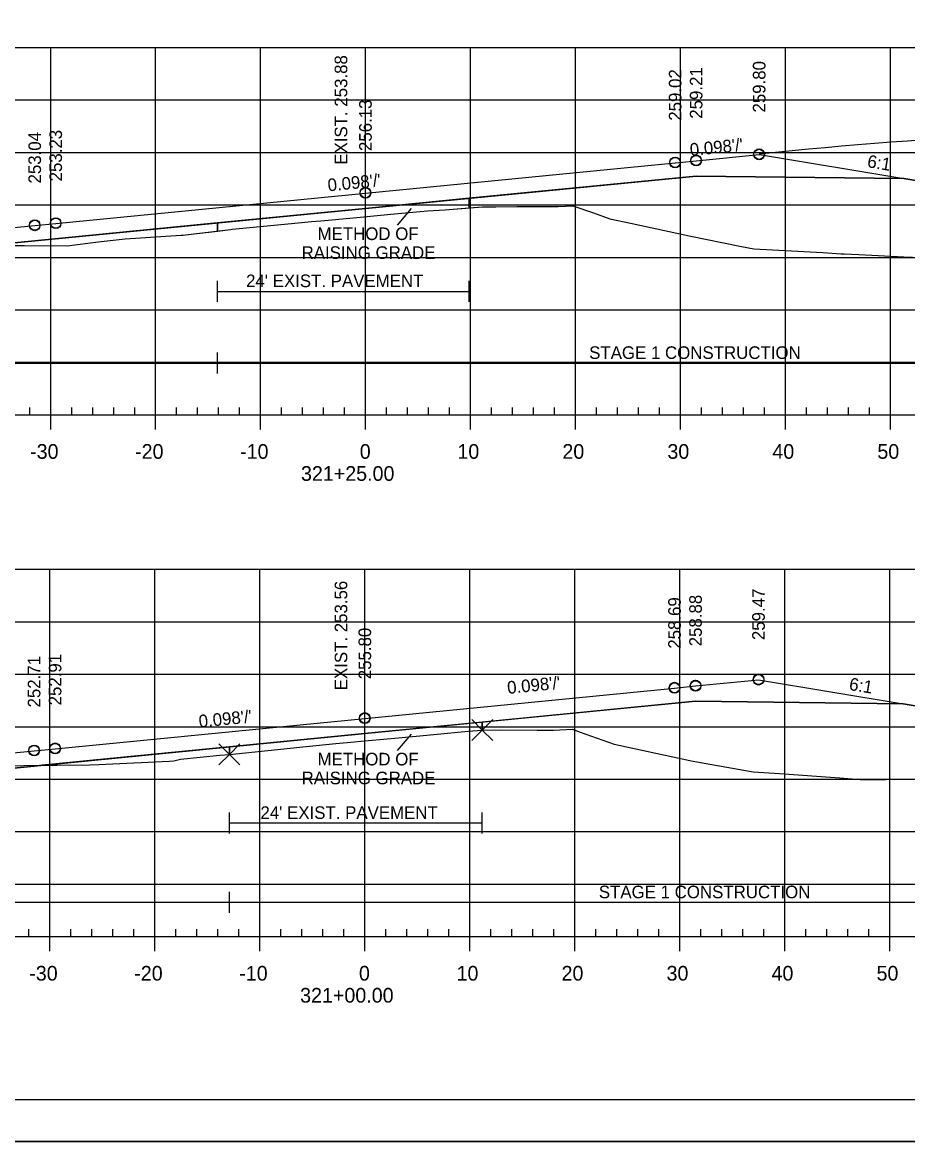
# Model space of a CAD drawing. Extents: x 1365647 to 1367999, y 387113 to 400173.
# Drawn here: x 1365861.5 to 1365945.8, y 399106.3 to 399213 of the extents above; entities that cross this region are included whole.
import ezdxf

# ---------------------------------------------------------------- set-up
doc = ezdxf.new("R2010")
doc.units = 0
for name, color, linetype in [('R_Alt Surface', 7, 'Continuous'), ('R_Axis', 7, 'Continuous'), ('R_Axis Annot', 7, 'Continuous'), ('R_Border', 7, 'Continuous'), ('R_Contours', 7, 'Continuous'), ('R_Detour', 7, 'Continuous'), ('R_Dimension', 7, 'Continuous'), ('R_Drive', 7, 'Continuous'), ('R_Exist Surface', 7, 'Continuous'), ('R_Fin Surface', 7, 'Continuous'), ('R_Fin Surface Annot', 7, 'Continuous'), ('R_Grid', 7, 'Continuous'), ('R_No Plot', 7, 'Continuous'), ('R_Water', 7, 'Continuous'), ('R_Xsect Elev', 7, 'Continuous')]:
    doc.layers.add(name, color=color, linetype=linetype)

msp = doc.modelspace()

# ---------------------------------------------------------------- linework, layer by layer
at = {"layer": 'R_Alt Surface'}
for points in [[(1365835.24, 399189.48), (1365862.66, 399192.17), (1365894.16, 399195.27), (1365925.66, 399198.35), (1365945.43, 399198.11)], [(1365835.17, 399139.42), (1365862.59, 399142.11), (1365894.09, 399145.21), (1365925.59, 399148.29), (1365945.36, 399148.04)]]:
    msp.add_lwpolyline(points, dxfattribs=at)
at = {"layer": 'R_Axis'}
for p, q in [((1365862.17, 399175.6), (1365862.17, 399176.3)), ((1365866.17, 399175.6), (1365866.17, 399176.3)), ((1365868.17, 399175.6), (1365868.17, 399176.3)), ((1365870.17, 399175.6), (1365870.17, 399176.3)), ((1365872.17, 399175.6), (1365872.17, 399176.3)), ((1365876.17, 399175.6), (1365876.17, 399176.3)), ((1365878.17, 399175.6), (1365878.17, 399176.3)), ((1365880.17, 399175.6), (1365880.17, 399176.3)), ((1365882.17, 399175.6), (1365882.17, 399176.3)), ((1365886.17, 399175.6), (1365886.17, 399176.3)), ((1365888.17, 399175.6), (1365888.17, 399176.3)), ((1365890.17, 399175.6), (1365890.17, 399176.3)), ((1365892.17, 399175.6), (1365892.17, 399176.3)), ((1365896.17, 399175.6), (1365896.17, 399176.3)), ((1365898.17, 399175.6), (1365898.17, 399176.3)), ((1365900.17, 399175.6), (1365900.17, 399176.3)), ((1365902.17, 399175.6), (1365902.17, 399176.3)), ((1365906.17, 399175.6), (1365906.17, 399176.3)), ((1365908.17, 399175.6), (1365908.17, 399176.3)), ((1365910.17, 399175.6), (1365910.17, 399176.3)), ((1365912.17, 399175.6), (1365912.17, 399176.3)), ((1365916.17, 399175.6), (1365916.17, 399176.3)), ((1365918.17, 399175.6), (1365918.17, 399176.3)), ((1365920.17, 399175.6), (1365920.17, 399176.3)), ((1365922.17, 399175.6), (1365922.17, 399176.3)), ((1365926.17, 399175.6), (1365926.17, 399176.3)), ((1365928.17, 399175.6), (1365928.17, 399176.3)), ((1365930.17, 399175.6), (1365930.17, 399176.3)), ((1365932.17, 399175.6), (1365932.17, 399176.3)), ((1365936.17, 399175.6), (1365936.17, 399176.3)), ((1365938.17, 399175.6), (1365938.17, 399176.3)), ((1365940.17, 399175.6), (1365940.17, 399176.3)), ((1365942.17, 399175.6), (1365942.17, 399176.3)), ((1365749.17, 399175.6), (1366039.17, 399175.6)), ((1365864.17, 399174.2), (1365864.17, 399175.6)), ((1365874.17, 399174.2), (1365874.17, 399175.6)), ((1365884.17, 399174.2), (1365884.17, 399175.6)), ((1365894.17, 399174.2), (1365894.17, 399175.6)), ((1365904.17, 399174.2), (1365904.17, 399175.6)), ((1365914.17, 399174.2), (1365914.17, 399175.6)), ((1365924.17, 399174.2), (1365924.17, 399175.6)), ((1365934.17, 399174.2), (1365934.17, 399175.6)), ((1365944.17, 399174.2), (1365944.17, 399175.6)), ((1365749.09, 399125.87), (1366039.09, 399125.87)), ((1365862.09, 399125.87), (1365862.09, 399126.57)), ((1365864.09, 399124.47), (1365864.09, 399125.87)), ((1365866.09, 399125.87), (1365866.09, 399126.57)), ((1365868.09, 399125.87), (1365868.09, 399126.57)), ((1365870.09, 399125.87), (1365870.09, 399126.57)), ((1365872.09, 399125.87), (1365872.09, 399126.57)), ((1365874.09, 399124.47), (1365874.09, 399125.87)), ((1365876.09, 399125.87), (1365876.09, 399126.57)), ((1365878.09, 399125.87), (1365878.09, 399126.57)), ((1365880.09, 399125.87), (1365880.09, 399126.57)), ((1365882.09, 399125.87), (1365882.09, 399126.57)), ((1365884.09, 399124.47), (1365884.09, 399125.87)), ((1365886.09, 399125.87), (1365886.09, 399126.57)), ((1365888.09, 399125.87), (1365888.09, 399126.57)), ((1365890.09, 399125.87), (1365890.09, 399126.57)), ((1365892.09, 399125.87), (1365892.09, 399126.57)), ((1365894.09, 399124.47), (1365894.09, 399125.87)), ((1365896.09, 399125.87), (1365896.09, 399126.57)), ((1365898.09, 399125.87), (1365898.09, 399126.57)), ((1365900.09, 399125.87), (1365900.09, 399126.57)), ((1365902.09, 399125.87), (1365902.09, 399126.57)), ((1365904.09, 399124.47), (1365904.09, 399125.87)), ((1365906.09, 399125.87), (1365906.09, 399126.57)), ((1365908.09, 399125.87), (1365908.09, 399126.57)), ((1365910.09, 399125.87), (1365910.09, 399126.57)), ((1365912.09, 399125.87), (1365912.09, 399126.57)), ((1365914.09, 399124.47), (1365914.09, 399125.87)), ((1365916.09, 399125.87), (1365916.09, 399126.57)), ((1365918.09, 399125.87), (1365918.09, 399126.57)), ((1365920.09, 399125.87), (1365920.09, 399126.57)), ((1365922.09, 399125.87), (1365922.09, 399126.57)), ((1365924.09, 399124.47), (1365924.09, 399125.87)), ((1365926.09, 399125.87), (1365926.09, 399126.57)), ((1365928.09, 399125.87), (1365928.09, 399126.57)), ((1365930.09, 399125.87), (1365930.09, 399126.57)), ((1365932.09, 399125.87), (1365932.09, 399126.57)), ((1365934.09, 399124.47), (1365934.09, 399125.87)), ((1365936.09, 399125.87), (1365936.09, 399126.57)), ((1365938.09, 399125.87), (1365938.09, 399126.57)), ((1365940.09, 399125.87), (1365940.09, 399126.57)), ((1365942.09, 399125.87), (1365942.09, 399126.57)), ((1365944.09, 399124.47), (1365944.09, 399125.87))]:
    msp.add_line(p, q, dxfattribs=at)
at = {"layer": 'R_Border'}
msp.add_line((1366052.27, 399110.31), (1365736.09, 399110.31), dxfattribs=at)
at = {"layer": 'R_Contours'}
for p, q in [((1365894.16, 399195.27), (1365880.05, 399193.88)), ((1365904.03, 399196.23), (1365894.16, 399195.27)), ((1365904.03, 399196.23), (1365904.03, 399195.31)), ((1365904.03, 399195.31), (1365904.03, 399196.23)), ((1365904.03, 399195.31), (1365905.3, 399195.41)), ((1365880.05, 399193.88), (1365862.66, 399192.17)), ((1365880.05, 399193.11), (1365880.05, 399193.88)), ((1365880.05, 399193.88), (1365880.05, 399193.11)), ((1365862.66, 399192.17), (1365857.28, 399191.65)), ((1365905.27, 399146.3), (1365894.09, 399145.21)), ((1365905.27, 399145.54), (1365905.27, 399146.3)), ((1365905.27, 399146.3), (1365905.27, 399145.54)), ((1365894.09, 399145.21), (1365881.2, 399143.94)), ((1365881.2, 399143.94), (1365863.35, 399142.19)), ((1365881.2, 399143.94), (1365881.2, 399143.23)), ((1365881.2, 399143.23), (1365881.2, 399143.94))]:
    msp.add_line(p, q, dxfattribs=at)
for points in [[(1365945.43, 399198.11), (1365925.66, 399198.35), (1365904.03, 399196.23)], [(1365971.37, 399190.83), (1365953.67, 399196.73), (1365953.67, 399196.73), (1365953.66, 399196.73), (1365945.43, 399198.11), (1365945.43, 399198.11)], [(1365945.43, 399198.11), (1365945.43, 399198.11)], [(1365880.05, 399193.11), (1365881.3, 399193.26), (1365881.47, 399193.27), (1365881.8, 399193.31), (1365887.44, 399193.87), (1365889.01, 399194.02), (1365889.89, 399194.09), (1365893.02, 399194.38), (1365896.56, 399194.71), (1365897.96, 399194.83), (1365900.07, 399195.02), (1365901.73, 399195.14), (1365904.03, 399195.31)], [(1365905.3, 399195.41), (1365906.58, 399195.42), (1365908.56, 399195.46), (1365910.59, 399195.46), (1365912.52, 399195.43), (1365913.9, 399195.52), (1365915.86, 399194.83), (1365917.43, 399194.26), (1365919.55, 399193.81), (1365925, 399192.64), (1365929.96, 399191.64), (1365931.14, 399191.42), (1365937.71, 399191.05), (1365939.47, 399190.95), (1365939.74, 399190.93), (1365941.13, 399190.87), (1365945.43, 399190.64), (1365946.26, 399190.61), (1365951.68, 399190.5), (1365959.65, 399190.43), (1365965.58, 399190.6), (1365967.68, 399190.74), (1365971.36, 399190.83), (1365971.37, 399190.83)], [(1365857.28, 399191.65), (1365859.71, 399191.72), (1365861.64, 399191.72), (1365865.73, 399191.7), (1365868.69, 399192.07), (1365871.25, 399192.37), (1365876.61, 399192.7), (1365876.73, 399192.71), (1365876.74, 399192.71), (1365876.75, 399192.71), (1365876.8, 399192.72), (1365877, 399192.74), (1365880.05, 399193.11)], [(1365945.36, 399148.04), (1365925.59, 399148.29), (1365905.27, 399146.3)], [(1365971.52, 399140.69), (1365953.59, 399146.67), (1365945.36, 399148.04)], [(1365881.2, 399143.23), (1365888.5, 399143.99), (1365891.34, 399144.26), (1365893.11, 399144.42), (1365893.7, 399144.48), (1365894.45, 399144.55), (1365897.31, 399144.82), (1365900.65, 399145.13), (1365903.92, 399145.43), (1365905.27, 399145.54)], [(1365905.27, 399145.54), (1365906.99, 399145.56), (1365910.51, 399145.55), (1365912.05, 399145.53), (1365913.27, 399145.6), (1365913.86, 399145.63), (1365914.61, 399145.36), (1365917.83, 399144.21), (1365923.86, 399142.89), (1365924.47, 399142.76), (1365925.16, 399142.63), (1365931.08, 399141.56), (1365933.59, 399141.42), (1365939.33, 399140.99), (1365941.27, 399140.83), (1365943.7, 399140.83), (1365952.59, 399140.93), (1365971.47, 399140.69), (1365971.52, 399140.69)], [(1365863.35, 399142.19), (1365867.91, 399142.23), (1365868.75, 399142.26), (1365869.43, 399142.3), (1365875.47, 399142.59), (1365875.89, 399142.62), (1365876.55, 399142.76), (1365880.27, 399143.14), (1365881.2, 399143.23)]]:
    msp.add_lwpolyline(points, dxfattribs=at)
msp.add_lwpolyline([(1365845.16, 399140.4), (1365845.46, 399140.51), (1365846.52, 399141.25), (1365849.6, 399141.43), (1365856.02, 399141.97), (1365859, 399142.08), (1365861.62, 399142.17), (1365863.35, 399142.19), (1365862.59, 399142.11)], close=True, dxfattribs=at)
at = {"layer": 'R_Detour'}
for p, q in [((1365904.03, 399195.31), (1365904.03, 399196.23)), ((1365880.05, 399193.11), (1365880.05, 399193.88)), ((1365905.27, 399145.54), (1365905.27, 399146.3)), ((1365881.2, 399143.23), (1365881.2, 399143.94))]:
    msp.add_line(p, q, dxfattribs=at)
at = {"layer": 'R_Dimension'}
for p, q in [((1365897.21, 399193.67), (1365898.53, 399195.24)), ((1365897.21, 399143.6), (1365898.53, 399145.17))]:
    msp.add_line(p, q, dxfattribs=at)
at = {"layer": 'R_Drive'}
msp.add_arc((1365978.1, 398752.24), 450.6, 83.1052, 95.9167, dxfattribs=at)
at = {"layer": 'R_Exist Surface'}
for points in [[(1365859.71, 399191.72), (1365861.64, 399191.72), (1365865.73, 399191.7), (1365868.69, 399192.07), (1365871.25, 399192.37), (1365876.61, 399192.7), (1365876.73, 399192.71), (1365876.74, 399192.71), (1365876.75, 399192.71), (1365876.8, 399192.72), (1365877, 399192.74), (1365881.3, 399193.26), (1365881.47, 399193.27), (1365881.8, 399193.31), (1365887.44, 399193.87), (1365889.01, 399194.02), (1365889.89, 399194.09), (1365893.02, 399194.38), (1365896.56, 399194.71), (1365897.96, 399194.83), (1365900.07, 399195.02), (1365901.73, 399195.14), (1365905.3, 399195.41), (1365906.58, 399195.42), (1365908.56, 399195.46), (1365910.59, 399195.46), (1365912.52, 399195.43), (1365913.9, 399195.52), (1365915.86, 399194.83), (1365917.43, 399194.26), (1365919.55, 399193.81), (1365925, 399192.64), (1365929.96, 399191.64), (1365931.14, 399191.42), (1365937.71, 399191.05), (1365939.47, 399190.95), (1365939.74, 399190.93), (1365941.13, 399190.87), (1365945.43, 399190.64), (1365946.26, 399190.61)], [(1365859, 399142.08), (1365861.62, 399142.17), (1365867.91, 399142.23), (1365868.75, 399142.26), (1365869.43, 399142.3), (1365875.47, 399142.59), (1365875.89, 399142.62), (1365876.55, 399142.76), (1365880.27, 399143.14), (1365881.2, 399143.23), (1365888.5, 399143.99), (1365891.34, 399144.26), (1365893.11, 399144.42), (1365893.7, 399144.48), (1365894.45, 399144.55), (1365897.31, 399144.82), (1365900.65, 399145.13), (1365903.92, 399145.43), (1365905.27, 399145.54), (1365906.99, 399145.56), (1365910.51, 399145.55), (1365912.05, 399145.53), (1365913.27, 399145.6), (1365913.86, 399145.63), (1365914.61, 399145.36), (1365917.83, 399144.21), (1365923.86, 399142.89), (1365924.47, 399142.76), (1365925.16, 399142.63), (1365931.08, 399141.56), (1365933.59, 399141.42), (1365939.33, 399140.99), (1365941.27, 399140.83), (1365943.7, 399140.83), (1365952.59, 399140.93)]]:
    msp.add_lwpolyline(points, dxfattribs=at)
at = {"layer": 'R_Fin Surface'}
for points in [[(1365807.64, 399193.84), (1365808.01, 399193.75), (1365827.84, 399187.11), (1365827.84, 399187.11), (1365834.66, 399189.38), (1365834.66, 399189.38), (1365835.24, 399189.48), (1365835.25, 399189.48), (1365856.66, 399193.05), (1365856.67, 399193.05), (1365862.66, 399193.64), (1365864.67, 399193.83), (1365894.16, 399196.73), (1365894.16, 399196.73), (1365923.66, 399199.62), (1365923.67, 399199.62), (1365925.66, 399199.81), (1365931.66, 399200.4), (1365931.67, 399200.4), (1365945.43, 399198.11), (1365945.43, 399198.11), (1365953.66, 399196.73)], [(1365812.69, 399142.64), (1365828.61, 399137.33), (1365834.59, 399139.32), (1365835.17, 399139.42), (1365856.59, 399142.99), (1365862.59, 399143.58), (1365864.59, 399143.77), (1365894.09, 399146.66), (1365923.59, 399149.55), (1365925.59, 399149.75), (1365931.59, 399150.34), (1365945.36, 399148.04), (1365953.59, 399146.67), (1365971.52, 399140.69)]]:
    msp.add_lwpolyline(points, dxfattribs=at)
at = {"layer": 'R_Grid'}
for p, q in [((1365749.17, 399210.6), (1366039.17, 399210.6)), ((1365864.17, 399175.6), (1365864.17, 399210.6)), ((1365874.17, 399175.6), (1365874.17, 399210.6)), ((1365884.17, 399175.6), (1365884.17, 399210.6)), ((1365894.17, 399175.6), (1365894.17, 399210.6)), ((1365904.17, 399175.6), (1365904.17, 399210.6)), ((1365914.17, 399175.6), (1365914.17, 399210.6)), ((1365924.17, 399175.6), (1365924.17, 399210.6)), ((1365934.17, 399175.6), (1365934.17, 399210.6)), ((1365944.17, 399175.6), (1365944.17, 399210.6)), ((1365749.17, 399205.6), (1366039.17, 399205.6)), ((1365749.17, 399200.6), (1366039.17, 399200.6)), ((1365749.17, 399195.6), (1366039.17, 399195.6)), ((1365749.17, 399190.6), (1366039.17, 399190.6)), ((1365749.17, 399185.6), (1366039.17, 399185.6)), ((1365749.17, 399180.6), (1366039.17, 399180.6)), ((1365749.17, 399175.6), (1366039.17, 399175.6)), ((1365749.09, 399160.87), (1366039.09, 399160.87)), ((1365864.09, 399125.87), (1365864.09, 399160.87)), ((1365874.09, 399125.87), (1365874.09, 399160.87)), ((1365884.09, 399125.87), (1365884.09, 399160.87)), ((1365894.09, 399125.87), (1365894.09, 399160.87)), ((1365904.09, 399125.87), (1365904.09, 399160.87)), ((1365914.09, 399125.87), (1365914.09, 399160.87)), ((1365924.09, 399125.87), (1365924.09, 399160.87)), ((1365934.09, 399125.87), (1365934.09, 399160.87)), ((1365944.09, 399125.87), (1365944.09, 399160.87)), ((1365749.09, 399155.87), (1366039.09, 399155.87)), ((1365749.09, 399150.87), (1366039.09, 399150.87)), ((1365749.09, 399145.87), (1366039.09, 399145.87)), ((1365749.09, 399140.87), (1366039.09, 399140.87)), ((1365749.09, 399135.87), (1366039.09, 399135.87)), ((1365749.09, 399130.87), (1366039.09, 399130.87)), ((1365749.09, 399125.87), (1366039.09, 399125.87))]:
    msp.add_line(p, q, dxfattribs=at)
at = {"layer": 'R_No Plot'}
msp.add_line((1365723.69, 399106.33), (1366057.03, 399106.33), dxfattribs=at)
msp.add_lwpolyline([(1365723.69, 399319.66), (1366057.03, 399319.66), (1366057.03, 399106.32), (1365723.69, 399106.32)], close=True, dxfattribs=at)
for points in [[(1365905.27, 399145.54), (1365904.27, 399146.54), (1365905.27, 399145.54), (1365904.27, 399144.54), (1365905.27, 399145.54), (1365906.27, 399144.54), (1365905.27, 399145.54), (1365906.27, 399146.54)], [(1365881.2, 399143.23), (1365880.2, 399144.23), (1365881.2, 399143.23), (1365880.2, 399142.23), (1365881.2, 399143.23), (1365882.2, 399142.23), (1365881.2, 399143.23), (1365882.2, 399144.23)]]:
    msp.add_lwpolyline(points, dxfattribs=at)
for centre in [(1365931.65, 399200.44), (1365931.65, 399200.4), (1365923.65, 399199.66), (1365923.65, 399199.62), (1365925.65, 399199.85), (1365925.65, 399199.81), (1365894.15, 399196.77), (1365894.15, 399196.73), (1365862.65, 399193.68), (1365862.65, 399193.64), (1365864.65, 399193.87), (1365864.65, 399193.84), (1365931.59, 399150.38), (1365931.59, 399150.38), (1365931.59, 399150.34), (1365923.59, 399149.6), (1365923.59, 399149.6), (1365923.59, 399149.55), (1365925.59, 399149.8), (1365925.59, 399149.79), (1365925.59, 399149.75), (1365894.09, 399146.71), (1365894.09, 399146.71), (1365894.09, 399146.66), (1365862.59, 399143.62), (1365862.59, 399143.62), (1365862.59, 399143.58), (1365864.59, 399143.82), (1365864.59, 399143.82), (1365864.59, 399143.77)]:
    msp.add_circle(centre, 0.5, dxfattribs=at)
at = {"layer": 'R_Water'}
for p, q in [((1365880.05, 399186.36), (1365880.05, 399188.36)), ((1365904.03, 399186.36), (1365904.03, 399188.36)), ((1365880.05, 399187.36), (1365904.03, 399187.36)), ((1365880.05, 399179.53), (1365880.05, 399181.53)), ((1365807.64, 399180.53), (1365880.05, 399180.53)), ((1365880.05, 399180.53), (1365971.54, 399180.53)), ((1365881.2, 399135.69), (1365881.2, 399137.69)), ((1365905.27, 399135.69), (1365905.27, 399137.69)), ((1365881.2, 399136.69), (1365905.27, 399136.69)), ((1365881.2, 399128.13), (1365881.2, 399130.13)), ((1365812.69, 399129.13), (1365881.2, 399129.13)), ((1365881.2, 399129.13), (1365971.52, 399129.13))]:
    msp.add_line(p, q, dxfattribs=at)

# ---------------------------------------------------------------- texts
at = {"layer": 'R_Axis Annot'}
for s, p in [('-30', (1365862.21, 399171.4)), ('-20', (1365872.21, 399171.4)), ('-10', (1365882.21, 399171.4)), ('0', (1365893.61, 399171.4)), ('10', (1365902.91, 399171.4)), ('20', (1365912.91, 399171.4)), ('30', (1365922.91, 399171.4)), ('40', (1365932.91, 399171.4)), ('50', (1365942.91, 399171.4)), ('321+25.00', (1365888.01, 399169.3)), ('-30', (1365862.13, 399121.67)), ('-20', (1365872.13, 399121.67)), ('-10', (1365882.13, 399121.67)), ('0', (1365893.53, 399121.67)), ('10', (1365902.83, 399121.67)), ('20', (1365912.83, 399121.67)), ('30', (1365922.83, 399121.67)), ('40', (1365932.83, 399121.67)), ('50', (1365942.83, 399121.67)), ('321+00.00', (1365887.93, 399119.57))]:
    msp.add_text(s, height=1.4, dxfattribs=at).set_placement(p)
at = {"layer": 'R_Fin Surface Annot'}
for s, rotation, p in [('259.80', 90, (1365932.25, 399204.4)), ('259.02', 90, (1365924.25, 399203.62)), ('259.21', 90, (1365926.25, 399203.81)), ('256.13', 90, (1365894.75, 399200.73)), ('253.23', 90, (1365865.25, 399197.84)), ('253.04', 90, (1365863.25, 399197.64)), ("0.098'/'", 5.5972, (1365925.11, 399200.26)), ('6:1', 350.5376, (1365941.89, 399199.2)), ("0.098'/'", 5.5972, (1365890.61, 399196.88)), ("0.098'/'", 5.5972, (1365907.71, 399148.99)), ('6:1', 350.5377, (1365940.16, 399149.38)), ("0.098'/'", 5.5972, (1365878.33, 399145.78))]:
    msp.add_text(s, height=1.2, rotation=rotation, dxfattribs=at).set_placement(p)
at = {"layer": 'R_Water'}
for s, p in [('METHOD OF', (1365889.59, 399192.25)), ('RAISING GRADE', (1365888.07, 399190.45)), ("24' EXIST. PAVEMENT", (1365882.78, 399187.76)), ('STAGE 1 CONSTRUCTION', (1365915.46, 399180.92)), ('METHOD OF', (1365889.59, 399142.18)), ('RAISING GRADE', (1365888.07, 399140.38)), ("24' EXIST. PAVEMENT", (1365884.15, 399137.08)), ('STAGE 1 CONSTRUCTION', (1365916.38, 399129.52))]:
    msp.add_text(s, height=1.2, dxfattribs=at).set_placement(p)
at = {"layer": 'R_Xsect Elev'}
for s, p in [('EXIST. 253.88', (1365892.42, 399199.43)), ('EXIST. 253.56', (1365892.42, 399149.34)), ('259.47', (1365932.19, 399154.12)), ('258.69', (1365924.19, 399153.3)), ('258.88', (1365926.19, 399153.53)), ('255.80', (1365894.69, 399150.39)), ('252.71', (1365863.19, 399147.7)), ('252.91', (1365865.19, 399147.9))]:
    msp.add_text(s, height=1.2, rotation=90, dxfattribs=at).set_placement(p)

doc.saveas('drawing.dxf')
